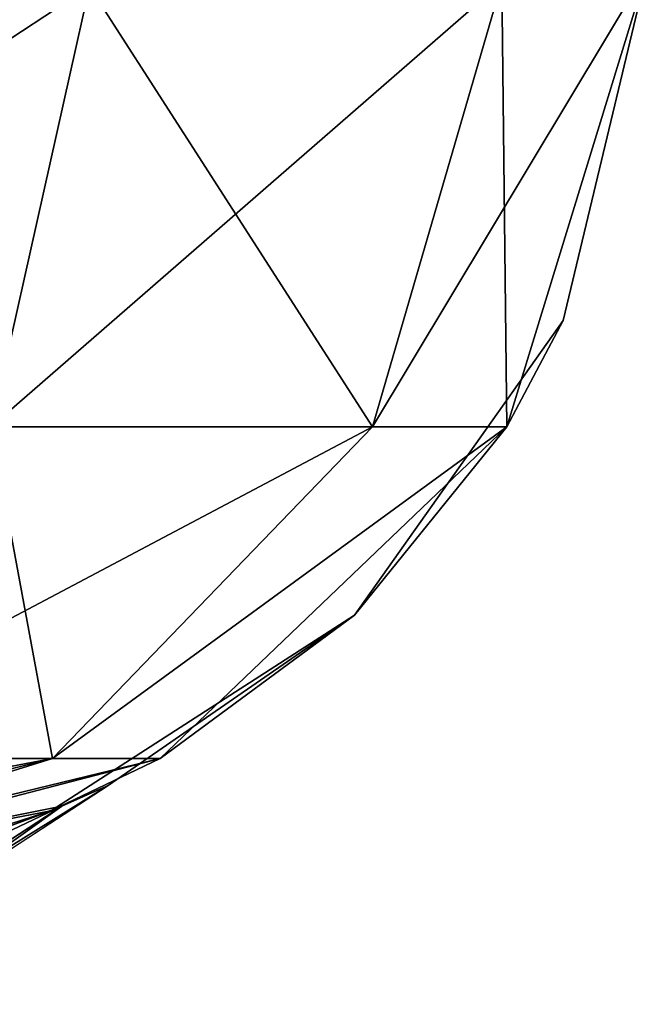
# Model space of a CAD drawing. Header units: millimetres. Extents: x -168 to 168, y -6 to 84.
# Tile 554 of 656: x 124.504 to 124.834, y -2.066 to -1.548. Entities that reach past the tile are written whole.
import ezdxf

# ---------------------------------------------------------------- set-up
doc = ezdxf.new("R2010")
doc.units = ezdxf.units.MM
doc.header["$LTSCALE"] = 65.185185
for name, color, linetype in [('221', 7, 'CONTINUOUS'), ('258', 7, 'CONTINUOUS'), ('32', 7, 'CONTINUOUS'), ('35', 7, 'CONTINUOUS'), ('36', 7, 'CONTINUOUS'), ('40', 7, 'CONTINUOUS'), ('69', 7, 'CONTINUOUS')]:
    doc.layers.add(name, color=color, linetype=linetype)

msp = doc.modelspace()

# ---------------------------------------------------------------- linework, layer by layer
at = {"layer": '221', "linetype": 'CONTINUOUS'}
for points in [[(124.55041, -1.95076, 41.06682), (124.38963, -2.05078, 41.30965), (124.4422, -2.02119, 41.06682), (124.55041, -1.95076, 41.06682)], [(124.55041, -1.95076, 41.06682), (124.52611, -1.96163, 41.36705), (124.38963, -2.05078, 41.30965), (124.55041, -1.95076, 41.06682)], [(124.52611, -1.96163, 41.36705), (124.3076, -2.06568, 41.52025), (124.38963, -2.05078, 41.30965), (124.52611, -1.96163, 41.36705)], [(124.52611, -1.96163, 41.36705), (124.49444, -1.97357, 41.51484), (124.3076, -2.06568, 41.52025), (124.52611, -1.96163, 41.36705)]]:
    msp.add_3dface(points, dxfattribs=at)
at = {"layer": '258', "linetype": 'CONTINUOUS'}
for points in [[(124.52616, -1.96161, -41.36676), (124.55041, -1.95076, -41.06682), (124.44094, -2.02227, -41.06682), (124.52616, -1.96161, -41.36676)], [(124.52616, -1.96161, -41.36676), (124.3897, -2.05076, -41.30942), (124.30769, -2.06568, -41.52005), (124.52616, -1.96161, -41.36676)], [(124.49443, -1.97357, -41.51487), (124.52616, -1.96161, -41.36676), (124.30769, -2.06568, -41.52005), (124.49443, -1.97357, -41.51487)], [(124.3897, -2.05076, -41.30942), (124.52616, -1.96161, -41.36676), (124.44094, -2.02227, -41.06682), (124.3897, -2.05076, -41.30942)]]:
    msp.add_3dface(points, dxfattribs=at)
at = {"layer": '32', "linetype": 'CONTINUOUS'}
for points in [[(124.75725, -1.52847, -124.2167), (124.83356, -1.52181, -123.83451), (124.68933, -1.7622, -124.18859), (124.75725, -1.52847, -124.2167)], [(124.68933, -1.7622, -124.18859), (124.83356, -1.52181, -123.83451), (124.75975, -1.76223, -123.83451), (124.68933, -1.7622, -124.18859)], [(124.2167, -1.52847, -124.75725), (124.54066, -1.53081, -124.54066), (124.18859, -1.7622, -124.68933), (124.2167, -1.52847, -124.75725)], [(124.18859, -1.7622, -124.68933), (124.54066, -1.53081, -124.54066), (124.48878, -1.7622, -124.48878), (124.18859, -1.7622, -124.68933)], [(124.54066, -1.53081, -124.54066), (124.75725, -1.52847, -124.2167), (124.48878, -1.7622, -124.48878), (124.54066, -1.53081, -124.54066)], [(124.48878, -1.7622, -124.48878), (124.75725, -1.52847, -124.2167), (124.68933, -1.7622, -124.18859), (124.48878, -1.7622, -124.48878)], [(124.36006, -1.93642, -124.36006), (124.68933, -1.7622, -124.18859), (124.52115, -1.93642, -124.11893), (124.36006, -1.93642, -124.36006)], [(124.48878, -1.7622, -124.48878), (124.68933, -1.7622, -124.18859), (124.36006, -1.93642, -124.36006), (124.48878, -1.7622, -124.48878)], [(124.68933, -1.7622, -124.18859), (124.75975, -1.76223, -123.83451), (124.52115, -1.93642, -124.11893), (124.68933, -1.7622, -124.18859)], [(124.52115, -1.93642, -124.11893), (124.75975, -1.76223, -123.83451), (124.57776, -1.93658, -123.83451), (124.52115, -1.93642, -124.11893)], [(124.26731, -2, -124.08402), (124.18789, -2, -124.18766), (124.52115, -1.93642, -124.11893), (124.26731, -2, -124.08402)], [(124.18789, -2, -124.18766), (124.36006, -1.93642, -124.36006), (124.52115, -1.93642, -124.11893), (124.18789, -2, -124.18766)], [(124.31707, -2, -123.96369), (124.26731, -2, -124.08402), (124.52115, -1.93642, -124.11893), (124.31707, -2, -123.96369)], [(124.31707, -2, -123.96369), (124.52115, -1.93642, -124.11893), (124.57776, -1.93658, -123.83451), (124.31707, -2, -123.96369)], [(124.33403, -2, -123.83451), (124.31707, -2, -123.96369), (124.57776, -1.93658, -123.83451), (124.33403, -2, -123.83451)]]:
    msp.add_3dface(points, dxfattribs=at)
at = {"layer": '35', "linetype": 'CONTINUOUS'}
for points in [[(124.78946, -1.70635, 119.14477), (124.83356, -1.52181, 119.14477), (124.75975, -1.76223, 123.83451), (124.78946, -1.70635, 119.14477)], [(124.83356, -1.52181, 119.14477), (124.83356, -1.52181, 123.83451), (124.75975, -1.76223, 123.83451), (124.83356, -1.52181, 119.14477)], [(124.75975, -1.76223, -123.83451), (124.83356, -1.52181, -123.83451), (124.78946, -1.70635, -109.55505), (124.75975, -1.76223, -123.83451)], [(124.83356, -1.52181, 0), (124.83356, -1.52181, 4.79486), (124.78946, -1.70635, 4.79486), (124.83356, -1.52181, 0)], [(124.83356, -1.52181, -9.49888), (124.78946, -1.70635, 4.79486), (124.78946, -1.70635, -9.49888), (124.83356, -1.52181, -9.49888)], [(124.83356, -1.52181, -9.49888), (124.83356, -1.52181, 0), (124.78946, -1.70635, 4.79486), (124.83356, -1.52181, -9.49888)], [(124.83356, -1.52181, -13.75939), (124.83356, -1.52181, -9.49888), (124.78946, -1.70635, -9.49888), (124.83356, -1.52181, -13.75939)], [(124.83356, -1.52181, -23.79262), (124.78946, -1.70635, -9.49888), (124.78946, -1.70635, -23.79262), (124.83356, -1.52181, -23.79262)], [(124.83356, -1.52181, -23.79262), (124.83356, -1.52181, -13.75939), (124.78946, -1.70635, -9.49888), (124.83356, -1.52181, -23.79262)], [(124.83356, -1.52181, -27.51878), (124.83356, -1.52181, -23.79262), (124.78946, -1.70635, -23.79262), (124.83356, -1.52181, -27.51878)], [(124.83356, -1.52181, -38.08636), (124.78946, -1.70635, -23.79262), (124.78946, -1.70635, -38.08636), (124.83356, -1.52181, -38.08636)], [(124.83356, -1.52181, -38.08636), (124.83356, -1.52181, -27.51878), (124.78946, -1.70635, -23.79262), (124.83356, -1.52181, -38.08636)], [(124.83356, -1.52181, -41.27817), (124.83356, -1.52181, -38.08636), (124.78946, -1.70635, -38.08636), (124.83356, -1.52181, -41.27817)], [(124.83356, -1.52181, -52.3801), (124.78946, -1.70635, -38.08636), (124.78946, -1.70635, -52.3801), (124.83356, -1.52181, -52.3801)], [(124.83356, -1.52181, -52.3801), (124.83356, -1.52181, -41.27817), (124.78946, -1.70635, -38.08636), (124.83356, -1.52181, -52.3801)], [(124.83356, -1.52181, 4.79486), (124.83356, -1.52181, 13.75939), (124.78946, -1.70635, 19.0886), (124.83356, -1.52181, 4.79486)], [(124.83356, -1.52181, 61.96981), (124.83356, -1.52181, 68.79695), (124.78946, -1.70635, 76.26355), (124.83356, -1.52181, 61.96981)], [(124.83356, -1.52181, 55.03756), (124.83356, -1.52181, 61.96981), (124.78946, -1.70635, 61.96981), (124.83356, -1.52181, 55.03756)], [(124.78946, -1.70635, 47.67607), (124.83356, -1.52181, 47.67607), (124.78946, -1.70635, 61.96981), (124.78946, -1.70635, 47.67607)], [(124.83356, -1.52181, 47.67607), (124.83356, -1.52181, 55.03756), (124.78946, -1.70635, 61.96981), (124.83356, -1.52181, 47.67607)], [(124.83356, -1.52181, 41.27817), (124.83356, -1.52181, 47.67607), (124.78946, -1.70635, 47.67607), (124.83356, -1.52181, 41.27817)], [(124.83356, -1.52181, 33.38234), (124.78946, -1.70635, 47.67607), (124.78946, -1.70635, 33.38234), (124.83356, -1.52181, 33.38234)], [(124.83356, -1.52181, 33.38234), (124.83356, -1.52181, 41.27817), (124.78946, -1.70635, 47.67607), (124.83356, -1.52181, 33.38234)], [(124.83356, -1.52181, 27.51878), (124.83356, -1.52181, 33.38234), (124.78946, -1.70635, 33.38234), (124.83356, -1.52181, 27.51878)], [(124.83356, -1.52181, 19.0886), (124.78946, -1.70635, 33.38234), (124.78946, -1.70635, 19.0886), (124.83356, -1.52181, 19.0886)], [(124.83356, -1.52181, 19.0886), (124.83356, -1.52181, 27.51878), (124.78946, -1.70635, 33.38234), (124.83356, -1.52181, 19.0886)], [(124.83356, -1.52181, 13.75939), (124.83356, -1.52181, 19.0886), (124.78946, -1.70635, 19.0886), (124.83356, -1.52181, 13.75939)], [(124.83356, -1.52181, 4.79486), (124.78946, -1.70635, 19.0886), (124.78946, -1.70635, 4.79486), (124.83356, -1.52181, 4.79486)], [(124.83356, -1.52181, 68.79695), (124.83356, -1.52181, 76.26355), (124.78946, -1.70635, 76.26355), (124.83356, -1.52181, 68.79695)], [(124.83356, -1.52181, 76.26355), (124.83356, -1.52181, 82.55634), (124.78946, -1.70635, 90.55729), (124.83356, -1.52181, 76.26355)], [(124.78946, -1.70635, 76.26355), (124.83356, -1.52181, 76.26355), (124.78946, -1.70635, 90.55729), (124.78946, -1.70635, 76.26355)], [(124.83356, -1.52181, 82.55634), (124.83356, -1.52181, 90.55729), (124.78946, -1.70635, 90.55729), (124.83356, -1.52181, 82.55634)], [(124.83356, -1.52181, -110.07512), (124.83356, -1.52181, -109.55505), (124.78946, -1.70635, -109.55505), (124.83356, -1.52181, -110.07512)], [(124.83356, -1.52181, 90.55729), (124.83356, -1.52181, 96.31573), (124.78946, -1.70635, 104.85103), (124.83356, -1.52181, 90.55729)], [(124.78946, -1.70635, 90.55729), (124.83356, -1.52181, 90.55729), (124.78946, -1.70635, 104.85103), (124.78946, -1.70635, 90.55729)], [(124.83356, -1.52181, 96.31573), (124.83356, -1.52181, 104.85103), (124.78946, -1.70635, 104.85103), (124.83356, -1.52181, 96.31573)], [(124.83356, -1.52181, 104.85103), (124.83356, -1.52181, 110.07512), (124.78946, -1.70635, 119.14477), (124.83356, -1.52181, 104.85103)], [(124.78946, -1.70635, 104.85103), (124.83356, -1.52181, 104.85103), (124.78946, -1.70635, 119.14477), (124.78946, -1.70635, 104.85103)], [(124.83356, -1.52181, 110.07512), (124.83356, -1.52181, 119.14477), (124.78946, -1.70635, 119.14477), (124.83356, -1.52181, 110.07512)], [(124.78946, -1.70635, 61.96981), (124.83356, -1.52181, 61.96981), (124.78946, -1.70635, 76.26355), (124.78946, -1.70635, 61.96981)], [(124.83356, -1.52181, -55.03756), (124.83356, -1.52181, -52.3801), (124.78946, -1.70635, -52.3801), (124.83356, -1.52181, -55.03756)], [(124.83356, -1.52181, -66.67383), (124.78946, -1.70635, -52.3801), (124.78946, -1.70635, -66.67383), (124.83356, -1.52181, -66.67383)], [(124.83356, -1.52181, -66.67383), (124.83356, -1.52181, -55.03756), (124.78946, -1.70635, -52.3801), (124.83356, -1.52181, -66.67383)], [(124.83356, -1.52181, -68.79695), (124.83356, -1.52181, -66.67383), (124.78946, -1.70635, -66.67383), (124.83356, -1.52181, -68.79695)], [(124.83356, -1.52181, -80.96757), (124.78946, -1.70635, -66.67383), (124.78946, -1.70635, -80.96757), (124.83356, -1.52181, -80.96757)], [(124.83356, -1.52181, -80.96757), (124.83356, -1.52181, -68.79695), (124.78946, -1.70635, -66.67383), (124.83356, -1.52181, -80.96757)], [(124.83356, -1.52181, -82.55634), (124.83356, -1.52181, -80.96757), (124.78946, -1.70635, -80.96757), (124.83356, -1.52181, -82.55634)], [(124.83356, -1.52181, -95.26131), (124.78946, -1.70635, -80.96757), (124.78946, -1.70635, -95.26131), (124.83356, -1.52181, -95.26131)], [(124.83356, -1.52181, -95.26131), (124.83356, -1.52181, -82.55634), (124.78946, -1.70635, -80.96757), (124.83356, -1.52181, -95.26131)], [(124.83356, -1.52181, -96.31573), (124.83356, -1.52181, -95.26131), (124.78946, -1.70635, -95.26131), (124.83356, -1.52181, -96.31573)], [(124.83356, -1.52181, -109.55505), (124.78946, -1.70635, -95.26131), (124.78946, -1.70635, -109.55505), (124.83356, -1.52181, -109.55505)], [(124.83356, -1.52181, -109.55505), (124.83356, -1.52181, -96.31573), (124.78946, -1.70635, -95.26131), (124.83356, -1.52181, -109.55505)], [(124.83356, -1.52181, -123.83451), (124.83356, -1.52181, -110.07512), (124.78946, -1.70635, -109.55505), (124.83356, -1.52181, -123.83451)], [(124.67979, -1.86118, 61.96981), (124.78946, -1.70635, 47.67607), (124.78946, -1.70635, 61.96981), (124.67979, -1.86118, 61.96981)], [(124.78946, -1.70635, 33.38234), (124.67979, -1.86118, 47.67607), (124.67979, -1.86118, 33.38234), (124.78946, -1.70635, 33.38234)], [(124.67979, -1.86118, 47.67607), (124.78946, -1.70635, 47.67607), (124.67979, -1.86118, 61.96981), (124.67979, -1.86118, 47.67607)], [(124.78946, -1.70635, 47.67607), (124.67979, -1.86118, 47.67607), (124.78946, -1.70635, 33.38234), (124.78946, -1.70635, 47.67607)], [(124.78946, -1.70635, 33.38234), (124.67979, -1.86118, 33.38234), (124.78946, -1.70635, 19.0886), (124.78946, -1.70635, 33.38234)], [(124.78946, -1.70635, 19.0886), (124.67979, -1.86118, 33.38234), (124.67979, -1.86118, 19.0886), (124.78946, -1.70635, 19.0886)], [(124.67979, -1.86118, 61.96981), (124.78946, -1.70635, 61.96981), (124.67979, -1.86118, 76.26355), (124.67979, -1.86118, 61.96981)], [(124.78946, -1.70635, -9.49888), (124.67979, -1.86118, -9.49888), (124.78946, -1.70635, -23.79262), (124.78946, -1.70635, -9.49888)], [(124.78946, -1.70635, -23.79262), (124.67979, -1.86118, -9.49888), (124.67979, -1.86118, -23.79262), (124.78946, -1.70635, -23.79262)], [(124.78946, -1.70635, -23.79262), (124.67979, -1.86118, -23.79262), (124.78946, -1.70635, -38.08636), (124.78946, -1.70635, -23.79262)], [(124.78946, -1.70635, -38.08636), (124.67979, -1.86118, -23.79262), (124.67979, -1.86118, -38.08636), (124.78946, -1.70635, -38.08636)], [(124.78946, -1.70635, -80.96757), (124.67979, -1.86118, -80.96757), (124.78946, -1.70635, -95.26131), (124.78946, -1.70635, -80.96757)], [(124.78946, -1.70635, -80.96757), (124.67979, -1.86118, -66.67383), (124.67979, -1.86118, -80.96757), (124.78946, -1.70635, -80.96757)], [(124.78946, -1.70635, -66.67383), (124.67979, -1.86118, -66.67383), (124.78946, -1.70635, -80.96757), (124.78946, -1.70635, -66.67383)], [(124.78946, -1.70635, -9.49888), (124.67979, -1.86118, 4.79486), (124.67979, -1.86118, -9.49888), (124.78946, -1.70635, -9.49888)], [(124.78946, -1.70635, -52.3801), (124.67979, -1.86118, -52.3801), (124.78946, -1.70635, -66.67383), (124.78946, -1.70635, -52.3801)], [(124.78946, -1.70635, -66.67383), (124.67979, -1.86118, -52.3801), (124.67979, -1.86118, -66.67383), (124.78946, -1.70635, -66.67383)], [(124.78946, -1.70635, -38.08636), (124.67979, -1.86118, -38.08636), (124.78946, -1.70635, -52.3801), (124.78946, -1.70635, -38.08636)], [(124.78946, -1.70635, -52.3801), (124.67979, -1.86118, -38.08636), (124.67979, -1.86118, -52.3801), (124.78946, -1.70635, -52.3801)], [(124.67979, -1.86118, 90.55729), (124.78946, -1.70635, 90.55729), (124.67979, -1.86118, 104.85103), (124.67979, -1.86118, 90.55729)], [(124.67979, -1.86118, 104.85103), (124.78946, -1.70635, 90.55729), (124.78946, -1.70635, 104.85103), (124.67979, -1.86118, 104.85103)], [(124.75975, -1.76223, -123.83451), (124.78946, -1.70635, -109.55505), (124.67979, -1.86118, -109.55505), (124.75975, -1.76223, -123.83451)], [(124.67979, -1.86118, 76.26355), (124.78946, -1.70635, 61.96981), (124.78946, -1.70635, 76.26355), (124.67979, -1.86118, 76.26355)], [(124.67979, -1.86118, 76.26355), (124.78946, -1.70635, 76.26355), (124.67979, -1.86118, 90.55729), (124.67979, -1.86118, 76.26355)], [(124.67979, -1.86118, 90.55729), (124.78946, -1.70635, 76.26355), (124.78946, -1.70635, 90.55729), (124.67979, -1.86118, 90.55729)], [(124.67979, -1.86118, 104.85103), (124.78946, -1.70635, 104.85103), (124.67979, -1.86118, 119.14477), (124.67979, -1.86118, 104.85103)], [(124.78946, -1.70635, 4.79486), (124.67979, -1.86118, 4.79486), (124.78946, -1.70635, -9.49888), (124.78946, -1.70635, 4.79486)], [(124.78946, -1.70635, -109.55505), (124.67979, -1.86118, -95.26131), (124.67979, -1.86118, -109.55505), (124.78946, -1.70635, -109.55505)], [(124.78946, -1.70635, -95.26131), (124.67979, -1.86118, -95.26131), (124.78946, -1.70635, -109.55505), (124.78946, -1.70635, -95.26131)], [(124.78946, -1.70635, -95.26131), (124.67979, -1.86118, -80.96757), (124.67979, -1.86118, -95.26131), (124.78946, -1.70635, -95.26131)], [(124.67979, -1.86118, 119.14477), (124.78946, -1.70635, 104.85103), (124.78946, -1.70635, 119.14477), (124.67979, -1.86118, 119.14477)], [(124.67979, -1.86118, 119.14477), (124.78946, -1.70635, 119.14477), (124.75975, -1.76223, 123.83451), (124.67979, -1.86118, 119.14477)], [(124.78946, -1.70635, 19.0886), (124.67979, -1.86118, 19.0886), (124.78946, -1.70635, 4.79486), (124.78946, -1.70635, 19.0886)], [(124.78946, -1.70635, 4.79486), (124.67979, -1.86118, 19.0886), (124.67979, -1.86118, 4.79486), (124.78946, -1.70635, 4.79486)], [(124.57776, -1.93658, -123.83451), (124.75975, -1.76223, -123.83451), (124.67979, -1.86118, -109.55505), (124.57776, -1.93658, -123.83451)], [(124.57776, -1.93658, 123.83451), (124.67979, -1.86118, 119.14477), (124.75975, -1.76223, 123.83451), (124.57776, -1.93658, 123.83451)], [(124.67979, -1.86118, 47.67607), (124.52032, -1.964, 47.67607), (124.67979, -1.86118, 33.38234), (124.67979, -1.86118, 47.67607)], [(124.67979, -1.86118, 19.0886), (124.52032, -1.964, 33.38234), (124.52032, -1.964, 19.0886), (124.67979, -1.86118, 19.0886)], [(124.52032, -1.964, 76.26355), (124.67979, -1.86118, 61.96981), (124.67979, -1.86118, 76.26355), (124.52032, -1.964, 76.26355)], [(124.52032, -1.964, 47.67607), (124.55041, -1.95076, 41.06682), (124.67979, -1.86118, 33.38234), (124.52032, -1.964, 47.67607)], [(124.67979, -1.86118, 33.38234), (124.55041, -1.95076, 38.93318), (124.52032, -1.964, 33.38234), (124.67979, -1.86118, 33.38234)], [(124.52032, -1.964, 61.96981), (124.67979, -1.86118, 47.67607), (124.67979, -1.86118, 61.96981), (124.52032, -1.964, 61.96981)], [(124.52032, -1.964, 61.96981), (124.67979, -1.86118, 61.96981), (124.52032, -1.964, 76.26355), (124.52032, -1.964, 61.96981)], [(124.67979, -1.86118, 33.38234), (124.52032, -1.964, 33.38234), (124.67979, -1.86118, 19.0886), (124.67979, -1.86118, 33.38234)], [(124.52032, -1.964, 47.67607), (124.67979, -1.86118, 47.67607), (124.52032, -1.964, 61.96981), (124.52032, -1.964, 47.67607)], [(124.67979, -1.86118, -9.49888), (124.52032, -1.964, -9.49888), (124.67979, -1.86118, -23.79262), (124.67979, -1.86118, -9.49888)], [(124.67979, -1.86118, -23.79262), (124.52032, -1.964, -9.49888), (124.52032, -1.964, -23.79262), (124.67979, -1.86118, -23.79262)], [(124.67979, -1.86118, -23.79262), (124.52032, -1.964, -23.79262), (124.67979, -1.86118, -38.08636), (124.67979, -1.86118, -23.79262)], [(124.67979, -1.86118, -80.96757), (124.52032, -1.964, -80.96757), (124.67979, -1.86118, -95.26131), (124.67979, -1.86118, -80.96757)], [(124.67979, -1.86118, 4.79486), (124.52032, -1.964, 4.79486), (124.67979, -1.86118, -9.49888), (124.67979, -1.86118, 4.79486)], [(124.67979, -1.86118, -80.96757), (124.52032, -1.964, -66.67383), (124.52032, -1.964, -80.96757), (124.67979, -1.86118, -80.96757)], [(124.67979, -1.86118, -66.67383), (124.52032, -1.964, -66.67383), (124.67979, -1.86118, -80.96757), (124.67979, -1.86118, -66.67383)], [(124.67979, -1.86118, -9.49888), (124.52032, -1.964, 4.79486), (124.52032, -1.964, -9.49888), (124.67979, -1.86118, -9.49888)], [(124.52032, -1.964, -52.3801), (124.67979, -1.86118, -52.3801), (124.55041, -1.95076, -41.06682), (124.52032, -1.964, -52.3801)], [(124.67979, -1.86118, -52.3801), (124.52032, -1.964, -52.3801), (124.67979, -1.86118, -66.67383), (124.67979, -1.86118, -52.3801)], [(124.67979, -1.86118, -66.67383), (124.52032, -1.964, -52.3801), (124.52032, -1.964, -66.67383), (124.67979, -1.86118, -66.67383)], [(124.67979, -1.86118, -38.08636), (124.52032, -1.964, -23.79262), (124.52032, -1.964, -38.08636), (124.67979, -1.86118, -38.08636)], [(124.67979, -1.86118, -38.08636), (124.52032, -1.964, -38.08636), (124.55041, -1.95076, -38.93318), (124.67979, -1.86118, -38.08636)], [(124.52032, -1.964, 104.85103), (124.67979, -1.86118, 90.55729), (124.67979, -1.86118, 104.85103), (124.52032, -1.964, 104.85103)], [(124.52032, -1.964, 104.85103), (124.67979, -1.86118, 104.85103), (124.52032, -1.964, 119.14477), (124.52032, -1.964, 104.85103)], [(124.57776, -1.93658, -123.83451), (124.67979, -1.86118, -109.55505), (124.52032, -1.964, -109.55505), (124.57776, -1.93658, -123.83451)], [(124.52032, -1.964, 76.26355), (124.67979, -1.86118, 76.26355), (124.52032, -1.964, 90.55729), (124.52032, -1.964, 76.26355)], [(124.52032, -1.964, 90.55729), (124.67979, -1.86118, 76.26355), (124.67979, -1.86118, 90.55729), (124.52032, -1.964, 90.55729)], [(124.52032, -1.964, 90.55729), (124.67979, -1.86118, 90.55729), (124.52032, -1.964, 104.85103), (124.52032, -1.964, 90.55729)], [(124.67979, -1.86118, 4.79486), (124.52032, -1.964, 19.0886), (124.52032, -1.964, 4.79486), (124.67979, -1.86118, 4.79486)], [(124.67979, -1.86118, -109.55505), (124.52032, -1.964, -95.26131), (124.52032, -1.964, -109.55505), (124.67979, -1.86118, -109.55505)], [(124.67979, -1.86118, -95.26131), (124.52032, -1.964, -95.26131), (124.67979, -1.86118, -109.55505), (124.67979, -1.86118, -95.26131)], [(124.67979, -1.86118, -95.26131), (124.52032, -1.964, -80.96757), (124.52032, -1.964, -95.26131), (124.67979, -1.86118, -95.26131)], [(124.52032, -1.964, 119.14477), (124.67979, -1.86118, 104.85103), (124.67979, -1.86118, 119.14477), (124.52032, -1.964, 119.14477)], [(124.52032, -1.964, 119.14477), (124.67979, -1.86118, 119.14477), (124.57776, -1.93658, 123.83451), (124.52032, -1.964, 119.14477)], [(124.67979, -1.86118, 19.0886), (124.52032, -1.964, 19.0886), (124.67979, -1.86118, 4.79486), (124.67979, -1.86118, 19.0886)], [(124.55041, -1.95076, 41.06682), (124.55041, -1.95076, 38.93318), (124.67979, -1.86118, 33.38234), (124.55041, -1.95076, 41.06682)], [(124.55041, -1.95076, -41.06682), (124.67979, -1.86118, -52.3801), (124.55041, -1.95076, -38.93318), (124.55041, -1.95076, -41.06682)], [(124.67979, -1.86118, -52.3801), (124.67979, -1.86118, -38.08636), (124.55041, -1.95076, -38.93318), (124.67979, -1.86118, -52.3801)], [(124.33403, -2, 123.8345), (124.52032, -1.964, 119.14477), (124.57776, -1.93658, 123.83451), (124.33403, -2, 123.8345)], [(124.33403, -2, -110.1745), (124.33403, -2, -123.83451), (124.57776, -1.93658, -123.83451), (124.33403, -2, -110.1745)], [(124.33403, -2, -109.55505), (124.57776, -1.93658, -123.83451), (124.52032, -1.964, -109.55505), (124.33403, -2, -109.55505)], [(124.33403, -2, -109.55505), (124.33403, -2, -110.1745), (124.57776, -1.93658, -123.83451), (124.33403, -2, -109.55505)], [(124.52611, -1.96163, 41.36705), (124.55041, -1.95076, 41.06682), (124.52032, -1.964, 47.67607), (124.52611, -1.96163, 41.36705)], [(124.52032, -1.964, 33.38234), (124.55041, -1.95076, 38.93318), (124.52616, -1.96161, 38.63324), (124.52032, -1.964, 33.38234)], [(124.52616, -1.96161, -41.36676), (124.52032, -1.964, -52.3801), (124.55041, -1.95076, -41.06682), (124.52616, -1.96161, -41.36676)], [(124.55041, -1.95076, -38.93318), (124.52032, -1.964, -38.08636), (124.52611, -1.96163, -38.63295), (124.55041, -1.95076, -38.93318)], [(124.33403, -2, 47.67608), (124.52611, -1.96163, 41.36705), (124.52032, -1.964, 47.67607), (124.33403, -2, 47.67608)], [(124.49444, -1.97357, 41.51484), (124.52611, -1.96163, 41.36705), (124.33403, -2, 47.67608), (124.49444, -1.97357, 41.51484)], [(124.33403, -2, 47.67608), (124.52032, -1.964, 47.67607), (124.33403, -2, 56.0076), (124.33403, -2, 47.67608)], [(124.33403, -2, 61.96981), (124.52032, -1.964, 61.96981), (124.33403, -2, 70.30134), (124.33403, -2, 61.96981)], [(124.33403, -2, 70.30134), (124.52032, -1.964, 61.96981), (124.33403, -2, 76.26355), (124.33403, -2, 70.30134)], [(124.33403, -2, 76.26355), (124.52032, -1.964, 61.96981), (124.52032, -1.964, 76.26355), (124.33403, -2, 76.26355)], [(124.33403, -2, 61.96981), (124.52032, -1.964, 47.67607), (124.52032, -1.964, 61.96981), (124.33403, -2, 61.96981)], [(124.33403, -2, 56.0076), (124.52032, -1.964, 47.67607), (124.33403, -2, 61.96981), (124.33403, -2, 56.0076)], [(124.33403, -2, 104.85102), (124.52032, -1.964, 90.55729), (124.52032, -1.964, 104.85103), (124.33403, -2, 104.85102)], [(124.33403, -2, 104.85102), (124.52032, -1.964, 104.85103), (124.33403, -2, 113.18256), (124.33403, -2, 104.85102)], [(124.33403, -2, 113.18256), (124.52032, -1.964, 104.85103), (124.33403, -2, 119.14476), (124.33403, -2, 113.18256)], [(124.33403, -2, 119.14476), (124.52032, -1.964, 104.85103), (124.52032, -1.964, 119.14477), (124.33403, -2, 119.14476)], [(124.33403, -2, 76.26355), (124.52032, -1.964, 76.26355), (124.33403, -2, 84.59508), (124.33403, -2, 76.26355)], [(124.33403, -2, 84.59508), (124.52032, -1.964, 76.26355), (124.33403, -2, 90.55728), (124.33403, -2, 84.59508)], [(124.33403, -2, 90.55728), (124.52032, -1.964, 76.26355), (124.52032, -1.964, 90.55729), (124.33403, -2, 90.55728)], [(124.33403, -2, 90.55728), (124.52032, -1.964, 90.55729), (124.33403, -2, 98.88882), (124.33403, -2, 90.55728)], [(124.33403, -2, 98.88882), (124.52032, -1.964, 90.55729), (124.33403, -2, 104.85102), (124.33403, -2, 98.88882)], [(124.33403, -2, 119.14476), (124.52032, -1.964, 119.14477), (124.33403, -2, 123.8345), (124.33403, -2, 119.14476)], [(124.33403, -2, -41.8745), (124.33403, -2, -52.3801), (124.52032, -1.964, -52.3801), (124.33403, -2, -41.8745)], [(124.33403, -2, -41.8745), (124.52032, -1.964, -52.3801), (124.45328, -1.98557, -41.64435), (124.33403, -2, -41.8745)], [(124.33403, -2, -52.3801), (124.33403, -2, -55.5345), (124.52032, -1.964, -66.67383), (124.33403, -2, -52.3801)], [(124.52032, -1.964, -52.3801), (124.33403, -2, -52.3801), (124.52032, -1.964, -66.67383), (124.52032, -1.964, -52.3801)], [(124.33403, -2, -55.5345), (124.33403, -2, -66.67383), (124.52032, -1.964, -66.67383), (124.33403, -2, -55.5345)], [(124.33403, -2, -66.67383), (124.33403, -2, -69.1945), (124.52032, -1.964, -80.96757), (124.33403, -2, -66.67383)], [(124.52032, -1.964, -66.67383), (124.33403, -2, -66.67383), (124.52032, -1.964, -80.96757), (124.52032, -1.964, -66.67383)], [(124.33403, -2, -69.1945), (124.33403, -2, -80.96757), (124.52032, -1.964, -80.96757), (124.33403, -2, -69.1945)], [(124.33403, -2, -80.96757), (124.33403, -2, -82.8545), (124.52032, -1.964, -95.26131), (124.33403, -2, -80.96757)], [(124.52032, -1.964, -80.96757), (124.33403, -2, -80.96757), (124.52032, -1.964, -95.26131), (124.52032, -1.964, -80.96757)], [(124.33403, -2, -96.5145), (124.33403, -2, -109.55505), (124.52032, -1.964, -109.55505), (124.33403, -2, -96.5145)], [(124.52032, -1.964, -95.26131), (124.33403, -2, -95.26131), (124.52032, -1.964, -109.55505), (124.52032, -1.964, -95.26131)], [(124.33403, -2, -95.26131), (124.33403, -2, -96.5145), (124.52032, -1.964, -109.55505), (124.33403, -2, -95.26131)], [(124.33403, -2, -82.8545), (124.33403, -2, -95.26131), (124.52032, -1.964, -95.26131), (124.33403, -2, -82.8545)], [(124.52032, -1.964, 33.38234), (124.33404, -2, 33.38234), (124.52032, -1.964, 19.0886), (124.52032, -1.964, 33.38234)], [(124.33404, -2, 38.1255), (124.52032, -1.964, 33.38234), (124.45328, -1.98557, 38.35565), (124.33404, -2, 38.1255)], [(124.52032, -1.964, 19.0886), (124.33404, -2, 33.38234), (124.33404, -2, 25.417), (124.52032, -1.964, 19.0886)], [(124.33404, -2, 33.38234), (124.52032, -1.964, 33.38234), (124.33404, -2, 38.1255), (124.33404, -2, 33.38234)], [(124.52032, -1.964, -9.49888), (124.33404, -2, 4.79486), (124.33404, -2, 0), (124.52032, -1.964, -9.49888)], [(124.33404, -2, -9.49888), (124.52032, -1.964, -9.49888), (124.33404, -2, 0), (124.33404, -2, -9.49888)], [(124.52032, -1.964, -9.49888), (124.33404, -2, -9.49888), (124.52032, -1.964, -23.79262), (124.52032, -1.964, -9.49888)], [(124.52032, -1.964, -23.79262), (124.33404, -2, -9.49888), (124.33404, -2, -12.7085), (124.52032, -1.964, -23.79262)], [(124.33404, -2, 4.79486), (124.52032, -1.964, 4.79486), (124.33404, -2, 12.7085), (124.33404, -2, 4.79486)], [(124.52032, -1.964, 4.79486), (124.33404, -2, 4.79486), (124.52032, -1.964, -9.49888), (124.52032, -1.964, 4.79486)], [(124.33404, -2, -23.79262), (124.52032, -1.964, -23.79262), (124.33404, -2, -12.7085), (124.33404, -2, -23.79262)], [(124.52032, -1.964, -23.79262), (124.33404, -2, -23.79262), (124.52032, -1.964, -38.08636), (124.52032, -1.964, -23.79262)], [(124.52032, -1.964, -38.08636), (124.33404, -2, -23.79262), (124.33404, -2, -25.417), (124.52032, -1.964, -38.08636)], [(124.33404, -2, -38.08636), (124.52032, -1.964, -38.08636), (124.33404, -2, -25.417), (124.33404, -2, -38.08636)], [(124.52032, -1.964, -38.08636), (124.33404, -2, -38.08636), (124.49445, -1.97357, -38.48519), (124.52032, -1.964, -38.08636)], [(124.33404, -2, 19.0886), (124.52032, -1.964, 19.0886), (124.33404, -2, 25.417), (124.33404, -2, 19.0886)], [(124.52032, -1.964, 19.0886), (124.33404, -2, 19.0886), (124.52032, -1.964, 4.79486), (124.52032, -1.964, 19.0886)], [(124.52032, -1.964, 4.79486), (124.33404, -2, 19.0886), (124.33404, -2, 12.7085), (124.52032, -1.964, 4.79486)], [(124.45328, -1.98557, 38.35565), (124.52032, -1.964, 33.38234), (124.49444, -1.97357, 38.48516), (124.45328, -1.98557, 38.35565)], [(124.45328, -1.98557, -41.64435), (124.52032, -1.964, -52.3801), (124.49443, -1.97357, -41.51487), (124.45328, -1.98557, -41.64435)], [(124.49443, -1.97357, -41.51487), (124.52032, -1.964, -52.3801), (124.52616, -1.96161, -41.36676), (124.49443, -1.97357, -41.51487)], [(124.49444, -1.97357, 38.48516), (124.52032, -1.964, 33.38234), (124.52616, -1.96161, 38.63324), (124.49444, -1.97357, 38.48516)], [(124.52611, -1.96163, -38.63295), (124.52032, -1.964, -38.08636), (124.49445, -1.97357, -38.48519), (124.52611, -1.96163, -38.63295)]]:
    msp.add_3dface(points, dxfattribs=at)
at = {"layer": '36', "linetype": 'CONTINUOUS'}
for points in [[(124.52616, -1.96161, 38.63324), (124.55041, -1.95076, 38.93318), (124.44094, -2.02227, 38.93318), (124.52616, -1.96161, 38.63324)], [(124.52616, -1.96161, 38.63324), (124.38969, -2.05076, 38.69058), (124.30769, -2.06568, 38.47995), (124.52616, -1.96161, 38.63324)], [(124.49444, -1.97357, 38.48516), (124.52616, -1.96161, 38.63324), (124.30769, -2.06568, 38.47995), (124.49444, -1.97357, 38.48516)], [(124.38969, -2.05076, 38.69058), (124.52616, -1.96161, 38.63324), (124.44094, -2.02227, 38.93318), (124.38969, -2.05076, 38.69058)]]:
    msp.add_3dface(points, dxfattribs=at)
at = {"layer": '40', "linetype": 'CONTINUOUS'}
for points in [[(124.55041, -1.95076, -38.93318), (124.38963, -2.05079, -38.69035), (124.4422, -2.02119, -38.93318), (124.55041, -1.95076, -38.93318)], [(124.55041, -1.95076, -38.93318), (124.52611, -1.96163, -38.63295), (124.38963, -2.05079, -38.69035), (124.55041, -1.95076, -38.93318)], [(124.52611, -1.96163, -38.63295), (124.3076, -2.06568, -38.47975), (124.38963, -2.05079, -38.69035), (124.52611, -1.96163, -38.63295)], [(124.52611, -1.96163, -38.63295), (124.49445, -1.97357, -38.48519), (124.3076, -2.06568, -38.47975), (124.52611, -1.96163, -38.63295)]]:
    msp.add_3dface(points, dxfattribs=at)
at = {"layer": '69', "linetype": 'CONTINUOUS'}
for points in [[(124.75975, -1.76223, 123.83451), (124.83356, -1.52181, 123.83451), (124.75725, -1.52847, 124.2167), (124.75975, -1.76223, 123.83451)], [(124.54066, -1.53081, 124.54066), (124.2167, -1.52847, 124.75725), (124.48878, -1.7622, 124.48878), (124.54066, -1.53081, 124.54066)], [(124.68933, -1.7622, 124.18859), (124.54066, -1.53081, 124.54066), (124.48878, -1.7622, 124.48878), (124.68933, -1.7622, 124.18859)], [(124.75725, -1.52847, 124.2167), (124.54066, -1.53081, 124.54066), (124.68933, -1.7622, 124.18859), (124.75725, -1.52847, 124.2167)], [(124.75975, -1.76223, 123.83451), (124.75725, -1.52847, 124.2167), (124.68933, -1.7622, 124.18859), (124.75975, -1.76223, 123.83451)], [(124.52115, -1.93642, 124.11893), (124.48878, -1.7622, 124.48878), (124.36006, -1.93642, 124.36006), (124.52115, -1.93642, 124.11893)], [(124.68933, -1.7622, 124.18859), (124.48878, -1.7622, 124.48878), (124.52115, -1.93642, 124.11893), (124.68933, -1.7622, 124.18859)], [(124.75975, -1.76223, 123.83451), (124.68933, -1.7622, 124.18859), (124.52115, -1.93642, 124.11893), (124.75975, -1.76223, 123.83451)], [(124.57776, -1.93658, 123.83451), (124.75975, -1.76223, 123.83451), (124.52115, -1.93642, 124.11893), (124.57776, -1.93658, 123.83451)], [(124.26717, -2, 124.08428), (124.52115, -1.93642, 124.11893), (124.36006, -1.93642, 124.36006), (124.26717, -2, 124.08428)], [(124.26717, -2, 124.08428), (124.31702, -2, 123.96387), (124.52115, -1.93642, 124.11893), (124.26717, -2, 124.08428)], [(124.31702, -2, 123.96387), (124.57776, -1.93658, 123.83451), (124.52115, -1.93642, 124.11893), (124.31702, -2, 123.96387)], [(124.33403, -2, 123.8345), (124.57776, -1.93658, 123.83451), (124.31702, -2, 123.96387), (124.33403, -2, 123.8345)]]:
    msp.add_3dface(points, dxfattribs=at)

doc.saveas('drawing.dxf')
